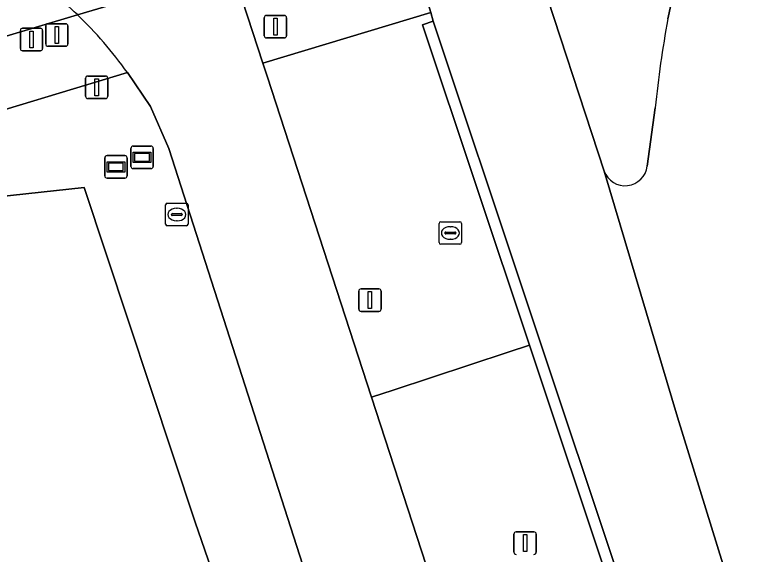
# Model space of a CAD drawing. Extents: x 162082 to 163401, y 388089 to 388636.
# Drawn here: x 162191.86 to 162224.45, y 388461.06 to 388485.03 of the extents above; entities that cross this region are included whole.
import ezdxf

# ---------------------------------------------------------------- set-up
doc = ezdxf.new("R2010")
doc.units = 0
for name, color, linetype in [('IMGEO_Berm_groen', 7, 'Continuous'), ('IMGEO_Fietspad_gesloten', 7, 'Continuous'), ('IMGEO_Informatiebord', 7, 'Continuous'), ('IMGEO_Kolk', 7, 'Continuous'), ('IMGEO_Lichtmast', 7, 'Continuous'), ('IMGEO_Loofbos', 7, 'Continuous'), ('IMGEO_Rijbaan_lokaal_open', 7, 'Continuous'), ('IMGEO_Rijbaan_regionaal_gesloten', 7, 'Continuous'), ('IMGEO_Rioolput', 7, 'Continuous'), ('IMGEO_Verkeersbordpaal', 7, 'Continuous'), ('IMGEO_Verkeerseiland_gesloten', 7, 'Continuous'), ('IMGEO_Verkeersregelinstallatiepaal', 7, 'Continuous'), ('IMGEO_Voetpad_open', 7, 'Continuous')]:
    doc.layers.add(name, color=color, linetype=linetype)

msp = doc.modelspace()

# ---------------------------------------------------------------- linework, layer by layer
at = {"layer": 'IMGEO_Berm_groen'}
msp.add_lwpolyline([(162209.978, 388484.578), (162210.45, 388484.742), (162210.347, 388485.12), (162202.891, 388482.88), (162203.079, 388482.304), (162207.716, 388468.039), (162208.677, 388468.356), (162213.775, 388470.036), (162214.725, 388470.349)], close=True, dxfattribs=at)
for points in [[(162220.353, 388411.769), (162198.713, 388479.081), (162197.9, 388480.945), (162196.87, 388482.458), (162189.034, 388480.096), (162189.38, 388479.302), (162190.438, 388476.87), (162194.958, 388477.348), (162199.885, 388462.478), (162209.231, 388435.377), (162217.14, 388410.656)], [(162236.546, 388404.949), (162214.725, 388470.349), (162213.775, 388470.036), (162208.677, 388468.356), (162207.716, 388468.039), (162226.46, 388410.378)]]:
    msp.add_lwpolyline(points, dxfattribs=at)
at = {"layer": 'IMGEO_Fietspad_gesloten'}
msp.add_lwpolyline([(162169.99, 388478.857), (162180.07, 388480.967), (162189.741, 388483.554), (162194.648, 388485.031)], dxfattribs=at)
msp.add_arc((162182.239, 388472.079), 17.937, 46.227, 55.7697, dxfattribs=at)
at = {"layer": 'IMGEO_Informatiebord'}
for p, q in [((162197.027, 388478.292), (162197.027, 388479.092)), ((162197.027, 388479.092), (162197.027, 388478.292)), ((162197.127, 388479.192), (162197.917, 388479.192)), ((162197.917, 388479.192), (162197.127, 388479.192)), ((162198.017, 388479.092), (162198.017, 388478.292)), ((162198.017, 388478.292), (162198.017, 388479.092)), ((162195.966, 388478.768), (162196.756, 388478.768)), ((162196.756, 388478.768), (162195.966, 388478.768)), ((162195.866, 388477.868), (162195.866, 388478.668)), ((162195.866, 388478.668), (162195.866, 388477.868)), ((162196.856, 388478.668), (162196.856, 388477.868)), ((162196.856, 388477.868), (162196.856, 388478.668)), ((162197.917, 388478.192), (162197.127, 388478.192)), ((162197.127, 388478.192), (162197.917, 388478.192)), ((162196.756, 388477.768), (162195.966, 388477.768)), ((162195.966, 388477.768), (162196.756, 388477.768))]:
    msp.add_line(p, q, dxfattribs=at)
for points in [[(162197.128, 388478.924), (162197.916, 388478.924), (162197.916, 388478.46), (162197.128, 388478.46), (162197.128, 388478.924)], [(162197.193, 388478.859), (162197.193, 388478.525), (162197.851, 388478.525), (162197.851, 388478.859), (162197.193, 388478.859)], [(162195.967, 388478.5), (162196.755, 388478.5), (162196.755, 388478.036), (162195.967, 388478.036), (162195.967, 388478.5)], [(162196.032, 388478.435), (162196.032, 388478.101), (162196.69, 388478.101), (162196.69, 388478.435), (162196.032, 388478.435)]]:
    msp.add_lwpolyline(points, dxfattribs=at)
for centre, start, end in [((162197.127, 388479.092), 90, 180), ((162197.127, 388479.092), 90, 180), ((162197.917, 388479.092), 0, 90), ((162197.917, 388479.092), 360, 90), ((162195.966, 388478.668), 90, 180), ((162195.966, 388478.668), 90, 180), ((162196.756, 388478.668), 0, 90), ((162196.756, 388478.668), 360, 90), ((162197.127, 388478.292), 180, 270), ((162197.127, 388478.292), 180, 270), ((162197.917, 388478.292), 270, 0), ((162197.917, 388478.292), 270, 0), ((162195.966, 388477.868), 180, 270), ((162195.966, 388477.868), 180, 270), ((162196.756, 388477.868), 270, 0), ((162196.756, 388477.868), 270, 0)]:
    msp.add_arc(centre, 0.1, start, end, dxfattribs=at)
at = {"layer": 'IMGEO_Kolk'}
for p, q in [((162198.565, 388475.725), (162198.565, 388476.577)), ((162198.64, 388476.651), (162199.492, 388476.651)), ((162199.566, 388476.577), (162199.566, 388475.725)), ((162198.824, 388476.145), (162198.824, 388476.157)), ((162198.867, 388476.194), (162199.265, 388476.194)), ((162199.053, 388476.431), (162199.078, 388476.431)), ((162199.308, 388476.157), (162199.308, 388476.145)), ((162199.262, 388476.108), (162198.864, 388476.108)), ((162199.076, 388475.871), (162199.051, 388475.871)), ((162199.492, 388475.651), (162198.64, 388475.651))]:
    msp.add_line(p, q, dxfattribs=at)
for points in [[(162198.565, 388475.725), (162198.565, 388476.577)], [(162198.64, 388476.651), (162199.492, 388476.651)], [(162199.566, 388476.577), (162199.566, 388475.725)], [(162199.492, 388475.651), (162198.64, 388475.651)]]:
    msp.add_lwpolyline(points, dxfattribs=at)
for centre, radius, start, end in [((162198.642, 388476.575), 0.0765, 91.552, 178.448), ((162198.642, 388476.575), 0.0765, 91.552, 178.448), ((162199.49, 388476.575), 0.0765, 1.552, 88.448), ((162199.49, 388476.575), 0.0765, 1.552, 88.448), ((162198.864, 388476.154), 0.0403, 85.8775, 175.7526), ((162199.269, 388476.156), 0.0386, 1.7309, 96.639), ((162198.861, 388476.144), 0.0366, 178.938, 274.7102), ((162199.265, 388476.151), 0.043, 264.8664, 352.4533), ((162198.642, 388475.727), 0.0765, 181.552, 268.448), ((162198.642, 388475.727), 0.0765, 181.552, 268.448), ((162199.49, 388475.727), 0.0765, 271.552, 358.448), ((162199.49, 388475.727), 0.0765, 271.552, 358.448)]:
    msp.add_arc(centre, radius, start, end, dxfattribs=at)
for centre, major_axis, ratio, start_param, end_param in [((162199.052, 388476.151), (-0.387, 0.002), 0.722429, 4.712389, 7.853982), ((162199.077, 388476.151), (-0.39, 0.002), 0.717154, 1.570796, 4.712389)]:
    msp.add_ellipse(centre, major_axis=major_axis, ratio=ratio, start_param=start_param, end_param=end_param, dxfattribs=at)
at = {"layer": 'IMGEO_Lichtmast'}
for p, q in [((162214.037, 388461.155), (162214.037, 388461.955)), ((162214.037, 388461.955), (162214.037, 388461.155)), ((162214.137, 388462.055), (162214.927, 388462.055)), ((162214.927, 388462.055), (162214.137, 388462.055)), ((162215.027, 388461.955), (162215.027, 388461.155)), ((162215.027, 388461.155), (162215.027, 388461.955))]:
    msp.add_line(p, q, dxfattribs=at)
msp.add_lwpolyline([(162214.457, 388461.93), (162214.607, 388461.93), (162214.607, 388461.18), (162214.457, 388461.18), (162214.457, 388461.93)], dxfattribs=at)
for centre, start, end in [((162214.137, 388461.955), 90, 180), ((162214.137, 388461.955), 90, 180), ((162214.927, 388461.955), 0, 90), ((162214.927, 388461.955), 360, 90), ((162214.137, 388461.155), 180, 270), ((162214.137, 388461.155), 180, 270), ((162214.927, 388461.155), 270, 0), ((162214.927, 388461.155), 270, 0)]:
    msp.add_arc(centre, 0.1, start, end, dxfattribs=at)
at = {"layer": 'IMGEO_Loofbos'}
msp.add_lwpolyline([(162190.366, 388454.283), (162191.968, 388453.155), (162193.94, 388451.304), (162196.981, 388447.893), (162198.114, 388446.32), (162201.076, 388441.206), (162206.656, 388434.442), (162209.231, 388435.377), (162199.885, 388462.478), (162194.958, 388477.348), (162190.438, 388476.87)], dxfattribs=at)
at = {"layer": 'IMGEO_Rijbaan_lokaal_open'}
for points in [[(162214.493, 388472.625), (162210.45, 388484.742), (162209.978, 388484.578), (162214.725, 388470.349), (162236.546, 388404.949)], [(162237.02, 388405.107), (162233.488, 388415.693), (162214.493, 388472.625)]]:
    msp.add_lwpolyline(points, dxfattribs=at)
at = {"layer": 'IMGEO_Rijbaan_regionaal_gesloten'}
msp.add_lwpolyline([(162218.047, 388478.084), (162214.974, 388487.45), (162214.831, 388487.891), (162213.778, 388491.146), (162208.963, 388489.559), (162210.347, 388485.12), (162210.45, 388484.742), (162214.493, 388472.625), (162233.488, 388415.693), (162236.924, 388416.612), (162221.307, 388467.151)], close=True, dxfattribs=at)
for points in [[(162194.648, 388485.031), (162201.526, 388487.072), (162200.396, 388490.649)], [(162221.975, 388489.928), (162220.87, 388484.842)], [(162203.079, 388482.304), (162202.891, 388482.88), (162201.526, 388487.072), (162194.648, 388485.031)], [(162196.87, 388482.458), (162197.9, 388480.945), (162198.713, 388479.081), (162220.353, 388411.769)], [(162226.46, 388410.378), (162207.716, 388468.039), (162203.079, 388482.304)], [(162220.307, 388480.894), (162219.951, 388478.302)], [(162218.047, 388478.084), (162221.307, 388467.151), (162236.924, 388416.612), (162240.098, 388417.462), (162231.525, 388449.483), (162226.142, 388468.375)]]:
    msp.add_lwpolyline(points, dxfattribs=at)
for centre, radius, start, end in [((162182.239, 388472.079), 17.937, 46.227, 55.7697), ((162182.204, 388472.038), 17.991, 35.3918, 46.2348), ((162274.819, 388475.135), 54.815, 169.7995, 173.9688), ((162218.974, 388478.412), 0.983, 199.5048, 353.5586)]:
    msp.add_arc(centre, radius, start, end, dxfattribs=at)
at = {"layer": 'IMGEO_Rioolput'}
for p, q in [((162210.789, 388475.832), (162211.641, 388475.832)), ((162210.714, 388474.906), (162210.714, 388475.758)), ((162211.202, 388475.612), (162211.227, 388475.612)), ((162211.715, 388475.758), (162211.715, 388474.906)), ((162210.973, 388475.326), (162210.973, 388475.338)), ((162211.411, 388475.289), (162211.013, 388475.289)), ((162211.016, 388475.375), (162211.414, 388475.375)), ((162211.457, 388475.338), (162211.457, 388475.326)), ((162211.225, 388475.052), (162211.2, 388475.052)), ((162211.641, 388474.832), (162210.789, 388474.832))]:
    msp.add_line(p, q, dxfattribs=at)
for points in [[(162210.789, 388475.832), (162211.641, 388475.832)], [(162210.714, 388474.906), (162210.714, 388475.758)], [(162211.715, 388475.758), (162211.715, 388474.906)], [(162211.641, 388474.832), (162210.789, 388474.832)]]:
    msp.add_lwpolyline(points, dxfattribs=at)
for centre, radius, start, end in [((162210.791, 388475.756), 0.0765, 91.552, 178.448), ((162210.791, 388475.756), 0.0765, 91.552, 178.448), ((162211.639, 388475.756), 0.0765, 1.552, 88.448), ((162211.639, 388475.756), 0.0765, 1.552, 88.448), ((162211.013, 388475.335), 0.0403, 85.8775, 175.7526), ((162211.01, 388475.325), 0.0366, 178.938, 274.7102), ((162211.414, 388475.332), 0.043, 264.8664, 352.4533), ((162211.418, 388475.337), 0.0386, 1.7309, 96.639), ((162210.791, 388474.908), 0.0765, 181.552, 268.448), ((162210.791, 388474.908), 0.0765, 181.552, 268.448), ((162211.639, 388474.908), 0.0765, 271.552, 358.448), ((162211.639, 388474.908), 0.0765, 271.552, 358.448)]:
    msp.add_arc(centre, radius, start, end, dxfattribs=at)
for centre, major_axis, ratio, start_param, end_param in [((162211.201, 388475.332), (-0.387, 0.002), 0.722429, 4.712389, 7.853982), ((162211.226, 388475.332), (-0.39, 0.002), 0.717154, 1.570796, 4.712389)]:
    msp.add_ellipse(centre, major_axis=major_axis, ratio=ratio, start_param=start_param, end_param=end_param, dxfattribs=at)
at = {"layer": 'IMGEO_Verkeersbordpaal'}
for p, q in [((162207.146, 388471.951), (162207.146, 388472.751)), ((162207.146, 388472.751), (162207.146, 388471.951)), ((162207.246, 388472.851), (162208.036, 388472.851)), ((162208.036, 388472.851), (162207.246, 388472.851)), ((162208.136, 388472.751), (162208.136, 388471.951)), ((162208.136, 388471.951), (162208.136, 388472.751)), ((162208.036, 388471.851), (162207.246, 388471.851)), ((162207.246, 388471.851), (162208.036, 388471.851))]:
    msp.add_line(p, q, dxfattribs=at)
msp.add_lwpolyline([(162207.566, 388472.726), (162207.716, 388472.726), (162207.716, 388471.976), (162207.566, 388471.976), (162207.566, 388472.726)], dxfattribs=at)
for centre, start, end in [((162207.246, 388472.751), 90, 180), ((162207.246, 388472.751), 90, 180), ((162208.036, 388472.751), 0, 90), ((162208.036, 388472.751), 360, 90), ((162207.246, 388471.951), 180, 270), ((162207.246, 388471.951), 180, 270), ((162208.036, 388471.951), 270, 0), ((162208.036, 388471.951), 270, 0)]:
    msp.add_arc(centre, 0.1, start, end, dxfattribs=at)
at = {"layer": 'IMGEO_Verkeerseiland_gesloten'}
for points in [[(162220.87, 388484.842), (162221.975, 388489.928)], [(162214.831, 388487.891), (162214.974, 388487.45), (162218.047, 388478.084)], [(162219.951, 388478.302), (162220.307, 388480.894)]]:
    msp.add_lwpolyline(points, dxfattribs=at)
for centre, radius, start, end in [((162274.819, 388475.135), 54.815, 169.7995, 173.9688), ((162218.974, 388478.412), 0.983, 199.5048, 353.5586)]:
    msp.add_arc(centre, radius, start, end, dxfattribs=at)
at = {"layer": 'IMGEO_Verkeersregelinstallatiepaal'}
for p, q in [((162203.052, 388484.997), (162203.842, 388484.997)), ((162203.842, 388484.997), (162203.052, 388484.997)), ((162193.341, 388484.628), (162194.131, 388484.628)), ((162194.131, 388484.628), (162193.341, 388484.628)), ((162202.952, 388484.097), (162202.952, 388484.897)), ((162202.952, 388484.897), (162202.952, 388484.097)), ((162203.942, 388484.897), (162203.942, 388484.097)), ((162203.942, 388484.097), (162203.942, 388484.897)), ((162192.116, 388483.526), (162192.116, 388484.326)), ((162192.116, 388484.326), (162192.116, 388483.526)), ((162192.216, 388484.426), (162193.006, 388484.426)), ((162193.006, 388484.426), (162192.216, 388484.426)), ((162193.106, 388484.326), (162193.106, 388483.526)), ((162193.106, 388483.526), (162193.106, 388484.326)), ((162193.241, 388483.728), (162193.241, 388484.528)), ((162193.241, 388484.528), (162193.241, 388483.728)), ((162194.231, 388484.528), (162194.231, 388483.728)), ((162194.231, 388483.728), (162194.231, 388484.528)), ((162203.842, 388483.997), (162203.052, 388483.997)), ((162203.052, 388483.997), (162203.842, 388483.997)), ((162193.006, 388483.426), (162192.216, 388483.426)), ((162192.216, 388483.426), (162193.006, 388483.426)), ((162194.131, 388483.628), (162193.341, 388483.628)), ((162193.341, 388483.628), (162194.131, 388483.628)), ((162195.01, 388481.406), (162195.01, 388482.206)), ((162195.01, 388482.206), (162195.01, 388481.406)), ((162195.11, 388482.306), (162195.9, 388482.306)), ((162195.9, 388482.306), (162195.11, 388482.306)), ((162196, 388482.206), (162196, 388481.406)), ((162196, 388481.406), (162196, 388482.206)), ((162195.9, 388481.306), (162195.11, 388481.306)), ((162195.11, 388481.306), (162195.9, 388481.306))]:
    msp.add_line(p, q, dxfattribs=at)
for points in [[(162203.372, 388484.872), (162203.522, 388484.872), (162203.522, 388484.122), (162203.372, 388484.122), (162203.372, 388484.872)], [(162192.536, 388484.301), (162192.686, 388484.301), (162192.686, 388483.551), (162192.536, 388483.551), (162192.536, 388484.301)], [(162193.661, 388484.503), (162193.811, 388484.503), (162193.811, 388483.753), (162193.661, 388483.753), (162193.661, 388484.503)], [(162195.43, 388482.181), (162195.58, 388482.181), (162195.58, 388481.431), (162195.43, 388481.431), (162195.43, 388482.181)]]:
    msp.add_lwpolyline(points, dxfattribs=at)
for centre, start, end in [((162203.052, 388484.897), 90, 180), ((162203.052, 388484.897), 90, 180), ((162203.842, 388484.897), 0, 90), ((162203.842, 388484.897), 360, 90), ((162193.341, 388484.528), 90, 180), ((162193.341, 388484.528), 90, 180), ((162194.131, 388484.528), 0, 90), ((162194.131, 388484.528), 360, 90), ((162192.216, 388484.326), 90, 180), ((162192.216, 388484.326), 90, 180), ((162193.006, 388484.326), 0, 90), ((162193.006, 388484.326), 360, 90), ((162203.052, 388484.097), 180, 270), ((162203.052, 388484.097), 180, 270), ((162203.842, 388484.097), 270, 0), ((162203.842, 388484.097), 270, 0), ((162193.341, 388483.728), 180, 270), ((162193.341, 388483.728), 180, 270), ((162194.131, 388483.728), 270, 0), ((162194.131, 388483.728), 270, 0), ((162192.216, 388483.526), 180, 270), ((162192.216, 388483.526), 180, 270), ((162193.006, 388483.526), 270, 0), ((162193.006, 388483.526), 270, 0), ((162195.11, 388482.206), 90, 180), ((162195.11, 388482.206), 90, 180), ((162195.9, 388482.206), 0, 90), ((162195.9, 388482.206), 360, 90), ((162195.11, 388481.406), 180, 270), ((162195.11, 388481.406), 180, 270), ((162195.9, 388481.406), 270, 0), ((162195.9, 388481.406), 270, 0)]:
    msp.add_arc(centre, 0.1, start, end, dxfattribs=at)
at = {"layer": 'IMGEO_Voetpad_open'}
msp.add_lwpolyline([(162208.963, 388489.559), (162201.526, 388487.072), (162202.891, 388482.88), (162210.347, 388485.12)], close=True, dxfattribs=at)
for points in [[(162194.648, 388485.031), (162189.741, 388483.554), (162180.07, 388480.967), (162169.99, 388478.857), (162157.94, 388476.675), (162152.396, 388475.404), (162145.584, 388473.491)], [(162178.08, 388477.144), (162189.034, 388480.096), (162196.87, 388482.458)]]:
    msp.add_lwpolyline(points, dxfattribs=at)
msp.add_arc((162182.204, 388472.038), 17.991, 35.3918, 46.2348, dxfattribs=at)

doc.saveas('drawing.dxf')
